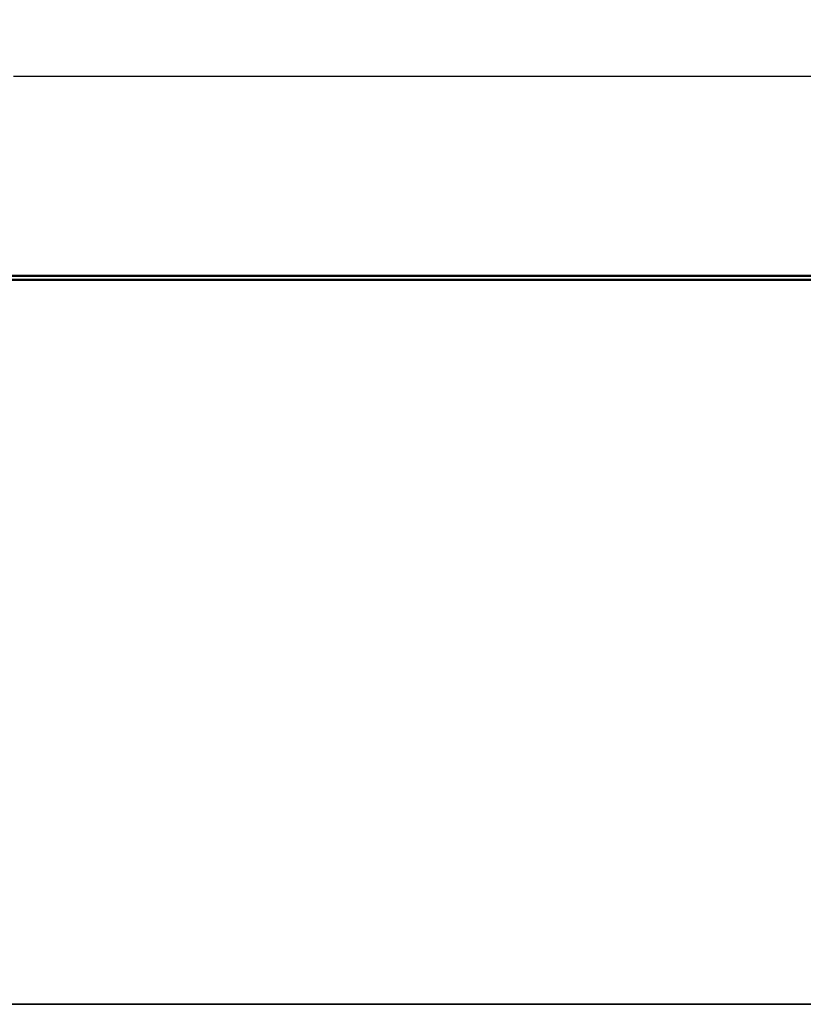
# Model space of a CAD drawing. Header units: inches. Extents: x 0.2 to 58.8, y 1.7 to 68.8.
# Tile 263 of 283: x 39.4 to 44.5, y 60.3 to 66.7. Entities that reach past the tile are written whole.
import ezdxf

# ---------------------------------------------------------------- set-up
doc = ezdxf.new("R2010")
doc.units = ezdxf.units.IN
doc.header["$MEASUREMENT"] = 0
for name, color, linetype, lineweight in [('Dimension (ANSI)', 7, 'Continuous', 25), ('Visible (ANSI)', 7, 'Continuous', 50), ('Visible Narrow (ANSI)', 7, 'Continuous', 35)]:
    doc.layers.add(name, color=color, linetype=linetype, lineweight=lineweight)
doc.styles.add('Note Text (ANSI)', font='tahoma.ttf')
doc.dimstyles.new('Default (ANSI)', dxfattribs={"dimtxt": 0.5, "dimasz": 0.098425, "dimexe": 0.125, "dimexo": 0.0625, "dimgap": 0.031496, "dimtad": 0, "dimtih": 1, "dimtoh": 1, "dimrnd": 1e-08, "dimzin": 4, "dimdsep": 46, "dimtxsty": 'Note Text (ANSI)', "dimcen": 0.09, "dimdle": 0.393701, "dimclrd": 256, "dimclre": 256, "dimclrt": 256, "dimadec": 0, "dimazin": 1, "dimtfac": 1, "dimtofl": 0, "dimtmove": 0, "dimatfit": 3, "dimfxl": 1, "dimtolj": 1, "dimtzin": 4, "dimlwd": -1, "dimlwe": -1, "dimarcsym": 0})

# ---------------------------------------------------------------- blocks, each defined once
blk = doc.blocks.new('*D8')
at = {"layer": 'Defpoints', "color": 0}
for p in [(20.4369, 66.2909), (20.4369, 64.4798), (54.1829, 64.4748)]:
    blk.add_point(p, dxfattribs=at)
at = {"layer": 'Dimension (ANSI)'}
for p, q in [((20.4369, 64.5423), (20.4369, 66.4159)), ((54.1829, 64.5373), (54.1829, 66.4159)), ((20.5354, 66.2909), (35.242, 66.2909)), ((54.0845, 66.2909), (39.3779, 66.2909))]:
    blk.add_line(p, q, dxfattribs=at)
for points in [[(20.5354, 66.3073), (20.5354, 66.2745), (20.4369, 66.2909)], [(54.0845, 66.3073), (54.0845, 66.2745), (54.1829, 66.2909)]]:
    blk.add_solid(points, dxfattribs=at)
at = {"layer": 'Dimension (ANSI)', "insert": (35.2735, 66.6179), "char_height": 0.5, "attachment_point": 1, "style": 'Note Text (ANSI)'}
blk.add_mtext('\\A1;33.75 [857.1]', dxfattribs=at)

msp = doc.modelspace()

# ---------------------------------------------------------------- linework, layer by layer
at = {"layer": 'Visible (ANSI)'}
for p, q in [((53.3452, 64.9998), (21.2747, 64.9998)), ((53.3452, 64.9738), (21.4369, 64.9738))]:
    msp.add_line(p, q, dxfattribs=at)
at = {"layer": 'Visible Narrow (ANSI)'}
msp.add_line((21.4369, 60.2848), (53.1829, 60.2848), dxfattribs=at)

# ---------------------------------------------------------------- dimensions: what is measured, and where the dimension line sits
at = {"layer": 'Dimension (ANSI)'}
dim = msp.add_linear_dim(base=(20.4369, 66.2909), p1=(54.1829, 64.4748), p2=(20.4369, 64.4798), angle=180, dimstyle='Default (ANSI)', override={"dimtih": 0, "dimtoh": 0, "dimdec": 2, "dimtp": 0, "dimtm": 0, "dimtdec": 2, "dimatfit": 1}, dxfattribs=at)
dim.commit()
dim.dimension.update_dxf_attribs({"geometry": '*D8', "text_midpoint": (37.3099, 66.2909), "dimtype": 160})

doc.saveas('drawing.dxf')
